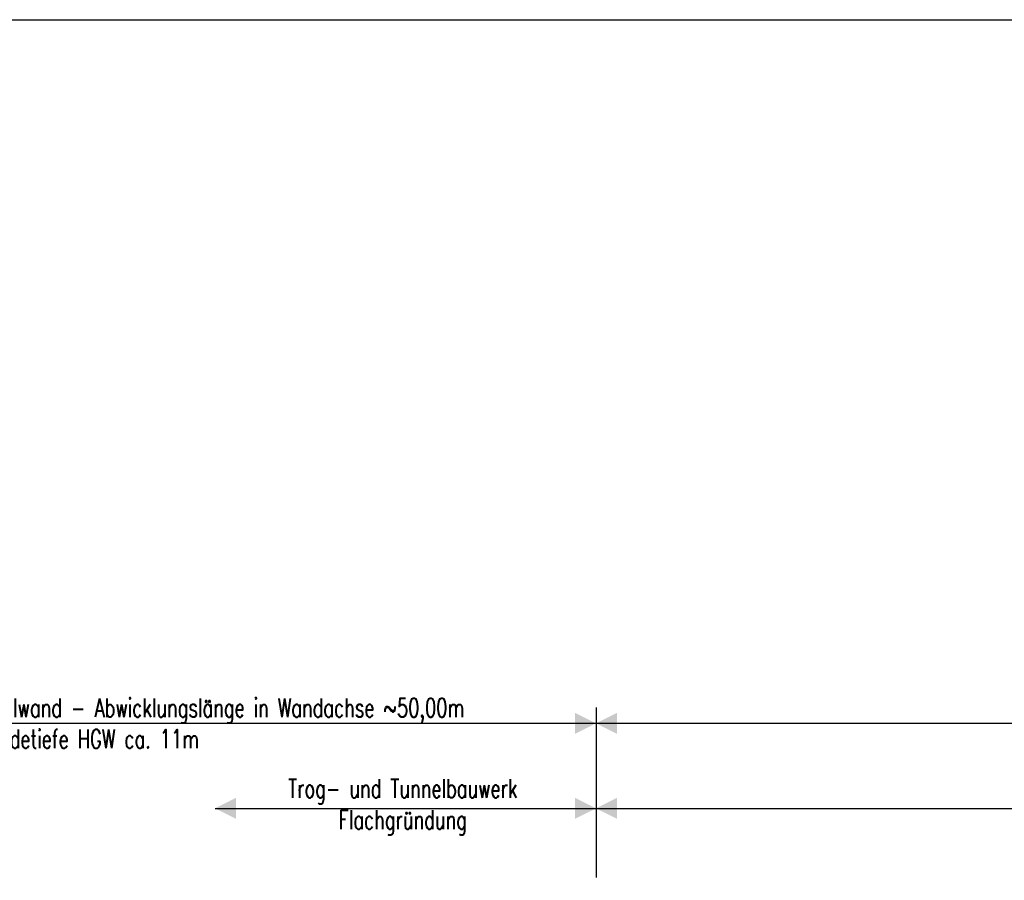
# Model space of a CAD drawing. Header units: metres. Extents: x 3458045 to 3462392, y 5482308 to 5484762.
# Tile 410 of 458: x 3461292 to 3461325, y 5484017 to 5484046. Entities that reach past the tile are written whole.
import ezdxf

# ---------------------------------------------------------------- set-up
doc = ezdxf.new("R2010")
doc.units = ezdxf.units.M
doc.linetypes.add('AUSGEZOGEN', pattern=[2, 1, 1])
doc.layers.get('0').update_dxf_attribs({"linetype": 'CONTINUOUS'})
doc.layers.add('SP_LAYOUT', color=50, linetype='CONTINUOUS', plot=False)
doc.layers.add('SP_TEXT', color=2, linetype='CONTINUOUS')
doc.styles.add('SP_F', font='romans.shx', dxfattribs={"width": 0.7, "bigfont": 'sp_f.shx'})

# ---------------------------------------------------------------- blocks, each defined once
blk = doc.blocks.new('SOFI-PFV')
at = {"color": 0, "linetype": 'Continuous'}
blk.add_solid([(-0.0625, 0.125), (0.0625, 0.125), (0, 0)], dxfattribs=at)

msp = doc.modelspace()

# ---------------------------------------------------------------- linework, layer by layer
at = {"layer": 'SP_LAYOUT'}
msp.add_lwpolyline([(3461114.6626, 5484045.9145), (3461465.2583, 5484045.9145), (3461465.2583, 5483950.3419), (3461114.6626, 5483950.3419)], close=True, dxfattribs=at)
at = {"layer": 'SP_TEXT', "color": 1, "linetype": 'AUSGEZOGEN'}
for p, q in [((3461311.1844, 5484022.9729), (3461311.1844, 5484020.136)), ((3461261.1844, 5484022.4405), (3461405.8084, 5484022.4405)), ((3461311.1844, 5484020.136), (3461311.1844, 5484017.299)), ((3461298.4732, 5484019.6036), (3461411.7435, 5484019.6036))]:
    msp.add_line(p, q, dxfattribs=at)

# ---------------------------------------------------------------- block references
at = {"layer": 'SP_TEXT', "color": 1, "linetype": 'AUSGEZOGEN', "yscale": 5.625, "zscale": 5.625}
for p, xscale, rotation in [((3461311.1844, 5484022.4405), -5.625, 90), ((3461311.1844, 5484022.4405), 5.625, 270), ((3461298.4732, 5484019.6036), 5.625, 270), ((3461311.1844, 5484019.6036), -5.625, 90), ((3461311.1844, 5484019.6036), 5.625, 270)]:
    msp.add_blockref('SOFI-PFV', p, dxfattribs=dict(at, xscale=xscale, rotation=rotation))

# ---------------------------------------------------------------- texts
at = {"layer": 'SP_TEXT', "linetype": 'AUSGEZOGEN', "char_height": 0.625, "attachment_point": 5, "style": 'SP_F'}
for s, insert in [('\\A1;VERDECKT - "Schutzbauwerk" BASF-Tunnel - Tiefgründung mit tangierender Bohrpfahlwand - Abwicklungslänge in Wandachse ~50,00m\\PBohrpfahllänge ca. 15m, Endteufe ~+81,00müNN, Einbindetiefe HGW ca. 11m', (3461286.2513, 5484022.3359)), ('\\A1;Trog- und Tunnelbauwerk\\PFlachgründung', (3461304.737, 5484019.6429))]:
    msp.add_mtext(s, dxfattribs=dict(at, insert=insert))

doc.saveas('drawing.dxf')
